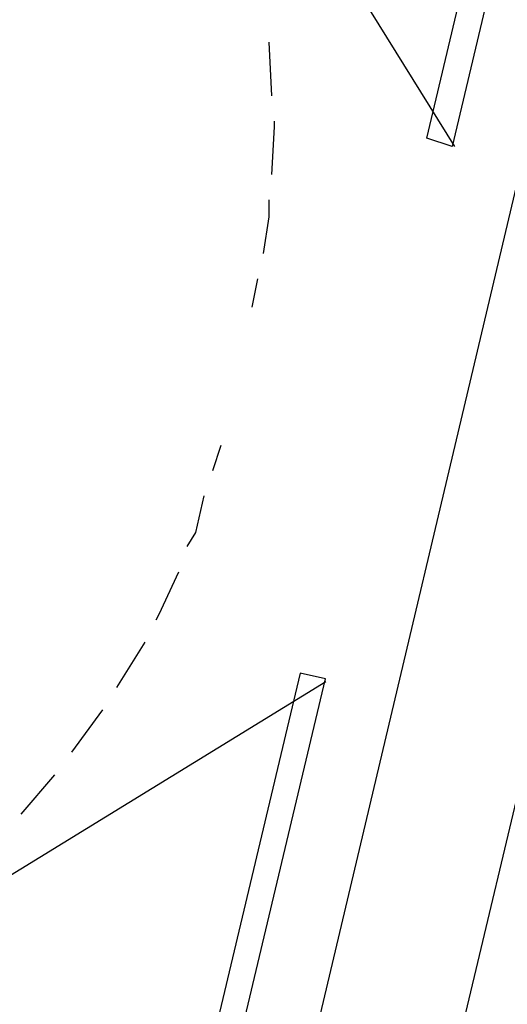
# Model space of a CAD drawing. Header units: feet. Extents: x -79 to 198, y -22 to 181.
# Tile 549 of 656: x 47.21 to 49.51, y 119.42 to 124.08. Entities that reach past the tile are written whole.
import ezdxf

# ---------------------------------------------------------------- set-up
doc = ezdxf.new("R2010")
doc.units = ezdxf.units.FT
doc.layers.add('A-LINEA', color=7, linetype='CONTINUOUS')

msp = doc.modelspace()

# ---------------------------------------------------------------- linework, layer by layer
at = {"layer": 'A-LINEA'}
for p, q in [((47.0274, 127.09), (49.2642, 123.4848)), ((47.0274, 127.09), (49.2642, 123.4848)), ((48.1733, 117.4444), (50.4, 126.8578)), ((48.1733, 117.4444), (50.4, 126.8578)), ((51.0533, 126.6978), (48.9733, 117.9378)), ((51.0533, 126.6978), (48.9733, 117.9378)), ((48.4, 123.7244), (48.3867, 123.9778)), ((48.4, 123.7244), (48.3867, 123.9778)), ((48.3067, 122.7244), (48.3333, 122.8578)), ((48.3067, 122.7244), (48.3333, 122.8578)), ((48.12, 121.9511), (48.16, 122.0711)), ((48.12, 121.9511), (48.16, 122.0711)), ((47.6667, 120.9244), (47.8, 121.1378)), ((47.6667, 120.9244), (47.8, 121.1378)), ((48.6558, 120.9507), (45.0408, 118.73)), ((48.6558, 120.9507), (45.0408, 118.73)), ((47.4533, 120.6178), (47.6, 120.8178)), ((47.4533, 120.6178), (47.6, 120.8178)), ((47.2133, 120.3244), (47.3733, 120.5111)), ((47.2133, 120.3244), (47.3733, 120.5111))]:
    msp.add_line(p, q, dxfattribs=at)
for points in [[(49.9467, 126.4044), (49.2533, 123.4844), (49.1333, 123.5244), (49.8267, 126.4444), (49.9467, 126.4044)], [(49.9467, 126.4044), (49.2533, 123.4844), (49.1333, 123.5244), (49.8267, 126.4444), (49.9467, 126.4044)], [(48.4, 123.3511), (48.4133, 123.5778), (48.4133, 123.6044)], [(48.4, 123.3511), (48.4133, 123.5778), (48.4133, 123.6044)], [(48.36, 122.9778), (48.3867, 123.1511), (48.3867, 123.2311)], [(48.36, 122.9778), (48.3867, 123.1511), (48.3867, 123.2311)], [(48, 121.5911), (48.04, 121.6578), (48.08, 121.8311)], [(48, 121.5911), (48.04, 121.6578), (48.08, 121.8311)], [(47.8533, 121.2444), (47.8667, 121.2711), (47.96, 121.4711)], [(47.8533, 121.2444), (47.8667, 121.2711), (47.96, 121.4711)], [(47.96, 118.0444), (48.6533, 120.9644), (48.5333, 120.9911), (47.84, 118.0711), (47.96, 118.0444)], [(47.96, 118.0444), (48.6533, 120.9644), (48.5333, 120.9911), (47.84, 118.0711), (47.96, 118.0444)]]:
    msp.add_lwpolyline(points, dxfattribs=at)

doc.saveas('drawing.dxf')
